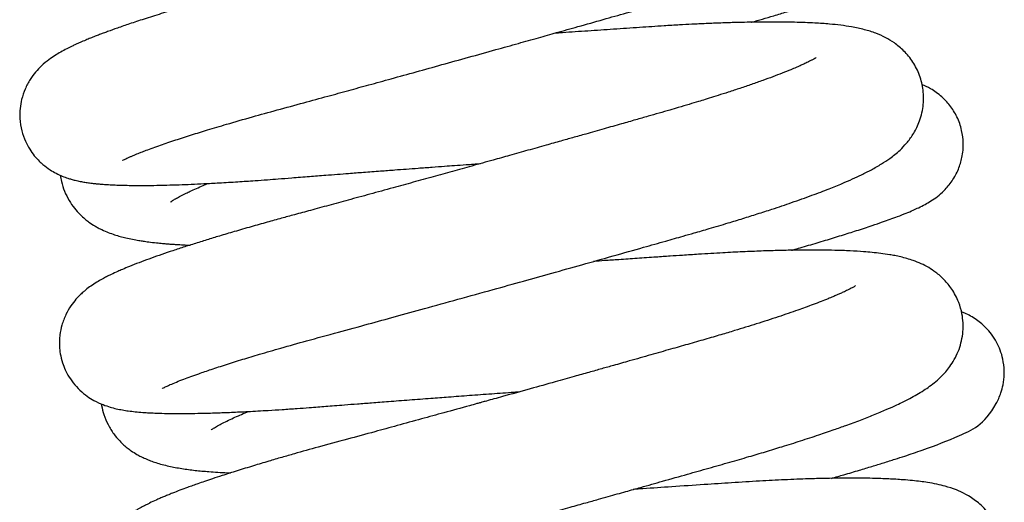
# Model space of a CAD drawing. Header units: inches. Extents: x 0 to 77643, y -44170 to 0.
# Tile 520 of 546: x 76590.02 to 76590.374, y -39749.293 to -39749.12. Entities that reach past the tile are written whole.
import ezdxf

# ---------------------------------------------------------------- set-up
doc = ezdxf.new("R2010")
doc.units = ezdxf.units.IN
doc.header["$MEASUREMENT"] = 0
doc.layers.get('0').update_dxf_attribs({"lineweight": 0})
doc.layers.add('FAKRO LOFT LADDERS', color=7, linetype='Continuous')

# ---------------------------------------------------------------- blocks, each defined once
blk = doc.blocks.new('A$C1F246084')
at = {"layer": 'FAKRO LOFT LADDERS', "color": 7, "linetype": 'Continuous'}
for points, knots in [([(85.7982, 386.5999), (85.7983, 386.5999), (85.8007, 386.6014), (85.8108, 386.6066), (85.826, 386.6136), (85.8406, 386.6199), (85.8515, 386.6245), (85.8628, 386.6291), (85.8775, 386.6349), (85.9068, 386.6461), (85.9532, 386.6629), (86.0176, 386.6847), (86.0838, 386.7061), (86.155, 386.7281), (86.2392, 386.7532), (86.3365, 386.7812), (86.4451, 386.8112), (86.5514, 386.84), (86.6521, 386.8675), (86.7433, 386.8925), (86.8318, 386.9169), (86.9261, 386.9429), (87.0282, 386.9711), (87.1365, 387.0012), (87.2481, 387.0322), (87.3551, 387.062), (87.4527, 387.0894), (87.5374, 387.1131), (87.6207, 387.1365), (87.7115, 387.1621), (87.8093, 387.1897), (87.9071, 387.2175), (88.0121, 387.2473), (88.1366, 387.2832), (88.2638, 387.3222), (88.3883, 387.3626), (88.497, 387.4004), (88.5994, 387.439), (88.6861, 387.4753), (88.7498, 387.5058), (88.7973, 387.5319), (88.8347, 387.5552), (88.8723, 387.5832), (88.9105, 387.6187), (88.9486, 387.6697), (88.9772, 387.731), (88.9908, 387.8094), (88.981, 387.8867), (88.9529, 387.9562), (88.9091, 388.0125), (88.8615, 388.0516), (88.8149, 388.0771), (88.7789, 388.0914), (88.743, 388.1024), (88.71, 388.11), (88.6762, 388.1163), (88.6473, 388.1204), (88.6247, 388.1231), (88.6078, 388.1248), (88.5936, 388.1262), (88.5764, 388.1276), (88.5553, 388.1292), (88.5273, 388.1309), (88.4934, 388.1325), (88.4535, 388.1339), (88.4122, 388.1347), (88.3777, 388.135), (88.3458, 388.135), (88.3163, 388.1349), (88.2693, 388.1344), (88.2015, 388.1329), (88.117, 388.1301), (88.0318, 388.1263), (87.9545, 388.1221), (87.8828, 388.1177), (87.8063, 388.1126), (87.7202, 388.1068), (87.624, 388.1003), (87.5299, 388.0938), (87.4676, 388.0895), (87.4393, 388.0875)], [0.945089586, 0.945089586, 0.945089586, 0.945089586, 0.94516889, 0.945255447, 0.945362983, 0.945411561, 0.945451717, 0.94548991, 0.945535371, 0.945600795, 0.9457621, 0.945906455, 0.946041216, 0.946166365, 0.946303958, 0.946477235, 0.946631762, 0.946789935, 0.946927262, 0.947042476, 0.947152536, 0.947272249, 0.947404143, 0.947539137, 0.947678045, 0.94782021, 0.947937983, 0.94804392, 0.948139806, 0.948255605, 0.948394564, 0.948525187, 0.948651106, 0.948832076, 0.949064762, 0.949241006, 0.949460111, 0.949669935, 0.949883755, 0.950086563, 0.950200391, 0.950319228, 0.950440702, 0.950557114, 0.950668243, 0.950772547, 0.950893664, 0.950989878, 0.951094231, 0.951204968, 0.951301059, 0.951404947, 0.951495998, 0.951595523, 0.951684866, 0.951768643, 0.951871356, 0.951922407, 0.951951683, 0.951984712, 0.95202598, 0.952077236, 0.95213331, 0.952216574, 0.952299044, 0.952381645, 0.952460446, 0.952497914, 0.952550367, 0.952620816, 0.952746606, 0.952888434, 0.953019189, 0.953127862, 0.953221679, 0.953319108, 0.953439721, 0.953563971, 0.953690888, 0.953795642, 0.953795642, 0.953795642, 0.953795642]), ([(88.5372, 387.9861), (88.5372, 387.9861), (88.5361, 387.9853), (88.5327, 387.9832), (88.5287, 387.9809), (88.5205, 387.9763), (88.5102, 387.9709), (88.497, 387.9644), (88.4814, 387.957), (88.466, 387.9501), (88.4516, 387.9438), (88.4341, 387.9364), (88.4059, 387.9249), (88.367, 387.9097), (88.3181, 387.8917), (88.2678, 387.8739), (88.2165, 387.8565), (88.1674, 387.8404), (88.1225, 387.826), (88.0797, 387.8127), (88.0345, 387.7988), (87.9825, 387.7833), (87.9243, 387.7662), (87.8654, 387.7494), (87.8158, 387.7351), (87.7744, 387.7233), (87.7367, 387.7125), (87.6975, 387.7014), (87.6577, 387.6901), (87.6183, 387.6789), (87.5757, 387.6668), (87.5236, 387.6521), (87.4453, 387.63), (87.3527, 387.6039), (87.2587, 387.5775), (87.182, 387.5561), (87.1156, 387.5376), (87.0522, 387.5199), (86.9887, 387.5023), (86.9233, 387.4841), (86.8539, 387.465), (86.7729, 387.4426), (86.6819, 387.4176), (86.589, 387.3922), (86.507, 387.3698), (86.4352, 387.3503), (86.3689, 387.3323), (86.3076, 387.3157), (86.2533, 387.3007), (86.2034, 387.2867), (86.1524, 387.2722), (86.0957, 387.2557), (86.0299, 387.2362), (85.9587, 387.2144), (85.8889, 387.1923), (85.8283, 387.1723), (85.7778, 387.1549), (85.742, 387.142), (85.7172, 387.1329), (85.6998, 387.1263), (85.6817, 387.1193), (85.6628, 387.1118), (85.6418, 387.1032), (85.621, 387.0943), (85.6028, 387.0862), (85.5834, 387.0772), (85.5619, 387.0666), (85.5397, 387.0546), (85.5146, 387.0397), (85.4881, 387.0216), (85.4608, 386.9994), (85.4335, 386.9708), (85.4099, 386.9394), (85.3888, 386.9004), (85.3746, 386.8587), (85.3673, 386.8168), (85.3663, 386.7722), (85.3735, 386.7254), (85.3887, 386.6818), (85.407, 386.6478), (85.4274, 386.6193), (85.4471, 386.5978), (85.4686, 386.5784), (85.4924, 386.5608), (85.5205, 386.5448), (85.5452, 386.5336), (85.5657, 386.5261), (85.5846, 386.5203), (85.5996, 386.5164), (85.6204, 386.5118), (85.6404, 386.5083), (85.6595, 386.5054), (85.6781, 386.5032), (85.6953, 386.5015), (85.7125, 386.5), (85.7338, 386.4985), (85.7596, 386.4972), (85.7855, 386.4962), (85.8127, 386.4955), (85.8425, 386.4951), (85.8816, 386.4949), (85.9281, 386.4953), (85.9806, 386.4964), (86.0332, 386.498), (86.085, 386.5), (86.1406, 386.5026), (86.2053, 386.506), (86.2767, 386.5102), (86.3447, 386.5148), (86.4014, 386.5188), (86.4526, 386.5227), (86.5112, 386.5274), (86.5776, 386.5326), (86.6419, 386.5376), (86.6967, 386.5419), (86.7494, 386.5459), (86.8094, 386.5505), (86.8739, 386.5554), (86.9337, 386.5599), (86.9865, 386.5639), (87.0387, 386.5677), (87.0922, 386.5717), (87.1428, 386.5754), (87.1901, 386.5789), (87.2405, 386.5825), (87.2771, 386.5852), (87.2974, 386.5866)], [0.049616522, 0.049616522, 0.049616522, 0.049616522, 0.049655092, 0.049721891, 0.049776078, 0.049834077, 0.049881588, 0.049947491, 0.050017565, 0.050065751, 0.050109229, 0.050156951, 0.050224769, 0.050344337, 0.050449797, 0.050553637, 0.050655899, 0.050745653, 0.050816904, 0.050888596, 0.050958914, 0.051034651, 0.051130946, 0.051220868, 0.051291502, 0.051342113, 0.051393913, 0.05144734, 0.051501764, 0.051554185, 0.051604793, 0.051670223, 0.051758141, 0.051908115, 0.052023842, 0.052113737, 0.05219658, 0.052273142, 0.052351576, 0.052435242, 0.052519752, 0.052614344, 0.052744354, 0.052871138, 0.052979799, 0.053074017, 0.053166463, 0.05325807, 0.053337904, 0.053405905, 0.053483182, 0.053572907, 0.053677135, 0.053811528, 0.053946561, 0.054069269, 0.054178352, 0.054275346, 0.054318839, 0.054359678, 0.054406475, 0.054459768, 0.054513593, 0.05458179, 0.05464112, 0.054684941, 0.054757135, 0.054845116, 0.054923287, 0.055004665, 0.055099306, 0.055164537, 0.055227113, 0.055295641, 0.055359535, 0.055411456, 0.055468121, 0.05553662, 0.055598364, 0.055649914, 0.055695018, 0.055738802, 0.055771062, 0.0558314, 0.055883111, 0.055940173, 0.055994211, 0.056031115, 0.056081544, 0.056137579, 0.056194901, 0.056253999, 0.056312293, 0.056358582, 0.056400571, 0.056460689, 0.05653478, 0.056605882, 0.056657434, 0.05673316, 0.056813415, 0.056917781, 0.057024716, 0.057120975, 0.057209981, 0.057299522, 0.057403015, 0.057524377, 0.057631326, 0.057705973, 0.057769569, 0.057848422, 0.057949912, 0.058039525, 0.058103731, 0.058163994, 0.058243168, 0.058332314, 0.058406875, 0.058465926, 0.058527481, 0.058598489, 0.058661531, 0.058711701, 0.058770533, 0.058844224, 0.058844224, 0.058844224, 0.058844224]), ([(88.4327, 387.1788), (88.4328, 387.1788), (88.4481, 387.1832), (88.4796, 387.1924), (88.5288, 387.2069), (88.5777, 387.2215), (88.6259, 387.2363), (88.6704, 387.2501), (88.712, 387.2634), (88.7509, 387.2761), (88.7866, 387.2881), (88.8197, 387.2996), (88.8504, 387.3106), (88.8819, 387.3224), (88.9114, 387.3341), (88.9408, 387.3466), (88.9643, 387.3575), (88.9895, 387.3703), (89.0172, 387.3868), (89.0474, 387.4085), (89.0863, 387.4455), (89.1238, 387.5018), (89.1467, 387.5712), (89.1496, 387.6459), (89.1323, 387.7203), (89.0943, 387.7858), (89.0424, 387.836), (89.0032, 387.8589), (88.9832, 387.8679), (88.9798, 387.8693)], [0.953639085, 0.953639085, 0.953639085, 0.953639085, 0.953639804, 0.953714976, 0.953798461, 0.953897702, 0.953982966, 0.9540771, 0.954168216, 0.954251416, 0.954342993, 0.954428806, 0.954510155, 0.954600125, 0.954710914, 0.954802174, 0.954898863, 0.954975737, 0.955079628, 0.955160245, 0.95524736, 0.955339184, 0.955443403, 0.955532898, 0.955625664, 0.95573485, 0.955824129, 0.955923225, 0.955944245, 0.955944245, 0.955944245, 0.955944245]), ([(85.9639, 385.6445), (85.9639, 385.6445), (85.9639, 385.6445), (85.9677, 385.6467), (85.9817, 385.6536), (85.9994, 385.6616), (86.0223, 385.6712), (86.0517, 385.6828), (86.0833, 385.6946), (86.121, 385.7081), (86.1695, 385.7247), (86.2313, 385.7449), (86.299, 385.766), (86.3752, 385.789), (86.4633, 385.8147), (86.5733, 385.8456), (86.6962, 385.8788), (86.8212, 385.913), (86.942, 385.9462), (87.067, 385.9806), (87.2039, 386.0184), (87.3428, 386.057), (87.4744, 386.0936), (87.5986, 386.1284), (87.7247, 386.1637), (87.8533, 386.1999), (87.9702, 386.2329), (88.0672, 386.2604), (88.1372, 386.2803), (88.1977, 386.2976), (88.2613, 386.3159), (88.3296, 386.3363), (88.3968, 386.3568), (88.4581, 386.3761), (88.5267, 386.3983), (88.6047, 386.4247), (88.6841, 386.453), (88.7544, 386.4797), (88.8103, 386.5025), (88.8546, 386.5217), (88.8956, 386.5408), (88.9359, 386.5612), (88.9745, 386.5832), (89.0144, 386.6095), (89.0485, 386.6366), (89.0818, 386.6709), (89.1098, 386.7084), (89.136, 386.7582), (89.1535, 386.8253), (89.1537, 386.8915), (89.1381, 386.9573), (89.1093, 387.0138), (89.0717, 387.0595), (89.0311, 387.0928), (88.9911, 387.1166), (88.9497, 387.1346), (88.9015, 387.1493), (88.8552, 387.1589), (88.8067, 387.166), (88.756, 387.1714), (88.6934, 387.1758), (88.6277, 387.1784), (88.5672, 387.1794), (88.5237, 387.1797), (88.4848, 387.1795), (88.4489, 387.1791), (88.4104, 387.1784), (88.3627, 387.1773), (88.3056, 387.1755), (88.2436, 387.173), (88.1856, 387.1702), (88.1268, 387.167), (88.0546, 387.1627), (87.9628, 387.1565), (87.8562, 387.1494), (87.7483, 387.142), (87.6647, 387.1363), (87.6172, 387.133), (87.6052, 387.1321)], [0.932243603, 0.932243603, 0.932243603, 0.932243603, 0.93224947, 0.932357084, 0.932455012, 0.932522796, 0.932627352, 0.932729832, 0.932816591, 0.932900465, 0.933024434, 0.933156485, 0.933288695, 0.933411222, 0.933559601, 0.933723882, 0.933915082, 0.934087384, 0.934236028, 0.934392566, 0.934569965, 0.934754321, 0.934911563, 0.9350602, 0.935218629, 0.935386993, 0.935553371, 0.935678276, 0.935779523, 0.935844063, 0.935934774, 0.936054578, 0.936150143, 0.936246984, 0.936350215, 0.936495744, 0.936659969, 0.936813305, 0.936940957, 0.937048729, 0.937148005, 0.937268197, 0.93740033, 0.937510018, 0.937643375, 0.93772732, 0.937808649, 0.9378984, 0.937998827, 0.938096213, 0.938184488, 0.938273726, 0.938364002, 0.938451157, 0.938532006, 0.938631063, 0.938754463, 0.938904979, 0.939025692, 0.93914291, 0.939287, 0.939466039, 0.939560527, 0.939642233, 0.939710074, 0.939770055, 0.93982949, 0.939905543, 0.940005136, 0.940100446, 0.940189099, 0.940262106, 0.940353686, 0.940492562, 0.940636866, 0.94077431, 0.940906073, 0.940950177, 0.940950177, 0.940950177, 0.940950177]), ([(88.7031, 387.0308), (88.7033, 387.0309), (88.702, 387.03), (88.6997, 387.0286), (88.6941, 387.0252), (88.6882, 387.0219), (88.683, 387.0191), (88.6758, 387.0154), (88.6643, 387.0097), (88.6489, 387.0024), (88.6333, 386.9953), (88.6167, 386.9881), (88.5936, 386.9784), (88.5615, 386.9655), (88.5221, 386.9503), (88.4792, 386.9346), (88.4332, 386.9184), (88.3848, 386.902), (88.3379, 386.8865), (88.2945, 386.8726), (88.2618, 386.8623), (88.2346, 386.8539), (88.2067, 386.8454), (88.1695, 386.8342), (88.1292, 386.8222), (88.0873, 386.81), (88.045, 386.7979), (87.9973, 386.7842), (87.9449, 386.7692), (87.8836, 386.7518), (87.8139, 386.7319), (87.7454, 386.7125), (87.685, 386.6954), (87.6296, 386.6798), (87.5673, 386.6622), (87.4956, 386.6421), (87.4216, 386.6213), (87.3431, 386.5994), (87.263, 386.577), (87.1792, 386.5537), (87.0971, 386.531), (87.0142, 386.508), (86.9255, 386.4836), (86.8347, 386.4586), (86.745, 386.4341), (86.662, 386.4115), (86.5871, 386.3911), (86.5211, 386.3732), (86.4608, 386.3569), (86.4, 386.34), (86.3338, 386.3213), (86.267, 386.302), (86.2054, 386.2837), (86.1493, 386.2666), (86.0965, 386.2502), (86.0451, 386.2337), (85.9963, 386.2176), (85.9504, 386.2019), (85.9072, 386.1865), (85.8655, 386.171), (85.8288, 386.1566), (85.7997, 386.1445), (85.7742, 386.1334), (85.7519, 386.1231), (85.7307, 386.1126), (85.7109, 386.1022), (85.6893, 386.0897), (85.6663, 386.0749), (85.6471, 386.0606), (85.6313, 386.0472), (85.6178, 386.0347), (85.6012, 386.0173), (85.5799, 385.99), (85.5591, 385.9545), (85.5429, 385.9129), (85.5352, 385.8753), (85.5327, 385.8451), (85.5329, 385.8187), (85.5364, 385.7871), (85.5444, 385.7543), (85.556, 385.7245), (85.5706, 385.6963), (85.5907, 385.6664), (85.6185, 385.6361), (85.6487, 385.6117), (85.6822, 385.5911), (85.7145, 385.5764), (85.747, 385.5657), (85.7697, 385.5598), (85.7978, 385.5542), (85.823, 385.5503), (85.851, 385.5469), (85.88, 385.5444), (85.9104, 385.5425), (85.9436, 385.541), (85.9834, 385.5399), (86.0286, 385.5395), (86.0761, 385.5397), (86.1292, 385.5406), (86.188, 385.5422), (86.2537, 385.5447), (86.3259, 385.5481), (86.3973, 385.5521), (86.4667, 385.5564), (86.5242, 385.5603), (86.5745, 385.564), (86.6146, 385.567), (86.6498, 385.5698), (86.6868, 385.5727), (86.731, 385.5762), (86.7827, 385.5803), (86.844, 385.585), (86.9164, 385.5906), (86.9993, 385.597), (87.0833, 385.6033), (87.167, 385.6096), (87.2521, 385.6159), (87.3436, 385.6226), (87.4148, 385.6277), (87.4545, 385.6306), (87.4632, 385.6312)], [0.062510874, 0.062510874, 0.062510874, 0.062510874, 0.062544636, 0.062587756, 0.062650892, 0.062691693, 0.062716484, 0.062745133, 0.062808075, 0.062879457, 0.06293011, 0.062974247, 0.063040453, 0.063137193, 0.063232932, 0.063326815, 0.063423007, 0.063516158, 0.063604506, 0.063678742, 0.063740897, 0.063768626, 0.063812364, 0.063874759, 0.063943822, 0.063996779, 0.064062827, 0.064128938, 0.064201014, 0.06428285, 0.064381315, 0.064482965, 0.064554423, 0.064617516, 0.064697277, 0.064793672, 0.064890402, 0.064976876, 0.065088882, 0.065190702, 0.06529138, 0.065398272, 0.065504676, 0.06563029, 0.065749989, 0.06585852, 0.065964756, 0.066058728, 0.066137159, 0.066225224, 0.066327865, 0.066439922, 0.066543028, 0.06663395, 0.06673134, 0.066829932, 0.066928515, 0.067027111, 0.067125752, 0.067226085, 0.06733437, 0.067418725, 0.067474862, 0.067564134, 0.067626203, 0.067684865, 0.067761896, 0.067841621, 0.067909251, 0.067940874, 0.067979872, 0.068024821, 0.068082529, 0.068145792, 0.068214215, 0.068270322, 0.06830237, 0.068335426, 0.068375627, 0.068428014, 0.068469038, 0.068502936, 0.068556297, 0.068617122, 0.068679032, 0.068734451, 0.068818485, 0.068890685, 0.068967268, 0.069037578, 0.069109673, 0.069193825, 0.069285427, 0.069358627, 0.069441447, 0.069544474, 0.069650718, 0.069749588, 0.069848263, 0.069969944, 0.070082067, 0.070197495, 0.070333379, 0.070422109, 0.070514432, 0.070587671, 0.070638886, 0.070683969, 0.070734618, 0.070791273, 0.070863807, 0.070941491, 0.071033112, 0.071144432, 0.071256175, 0.071347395, 0.071453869, 0.07156763, 0.07168045, 0.071711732, 0.071711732, 0.071711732, 0.071711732]), ([(88.5997, 386.2234), (88.6021, 386.2241), (88.6144, 386.2276), (88.6384, 386.2346), (88.6842, 386.248), (88.7431, 386.2655), (88.81, 386.286), (88.8757, 386.3067), (88.9324, 386.3252), (88.9784, 386.341), (89.0136, 386.3535), (89.0468, 386.3658), (89.0792, 386.3784), (89.1075, 386.3904), (89.1337, 386.4023), (89.1574, 386.4143), (89.1831, 386.4292), (89.2081, 386.4462), (89.2405, 386.4739), (89.273, 386.5121), (89.2995, 386.5604), (89.3161, 386.6141), (89.3212, 386.6701), (89.3139, 386.7281), (89.2948, 386.7825), (89.265, 386.83), (89.2266, 386.8707), (89.1845, 386.9), (89.1575, 386.9128), (89.1456, 386.9176), (89.145, 386.9178)], [0.940792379, 0.940792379, 0.940792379, 0.940792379, 0.940804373, 0.9408531, 0.94091314, 0.941040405, 0.941170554, 0.941301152, 0.941450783, 0.941561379, 0.941647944, 0.9417399, 0.941855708, 0.94195723, 0.942040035, 0.942135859, 0.942219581, 0.942299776, 0.942367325, 0.942447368, 0.942524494, 0.94259254, 0.942670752, 0.942739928, 0.942816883, 0.942892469, 0.942958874, 0.943045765, 0.943116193, 0.943119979, 0.943119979, 0.943119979, 0.943119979]), ([(85.5367, 386.5373), (85.5379, 386.5288), (85.5448, 386.4917), (85.5645, 386.4435), (85.5954, 386.3988), (85.6177, 386.3741), (85.6393, 386.3547), (85.6591, 386.3395), (85.6785, 386.3269), (85.6962, 386.3169), (85.7152, 386.3074), (85.7379, 386.2976), (85.7635, 386.2885), (85.7879, 386.2812), (85.8128, 386.2749), (85.8393, 386.2693), (85.8627, 386.265), (85.8855, 386.2615), (85.9098, 386.2581), (85.9369, 386.2549), (85.9627, 386.2524), (85.983, 386.2507), (86.0005, 386.2493), (86.0184, 386.2481), (86.0407, 386.2467), (86.0614, 386.2457), (86.0758, 386.245), (86.0801, 386.2449)], [0.051200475, 0.051200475, 0.051200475, 0.051200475, 0.051237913, 0.051363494, 0.051422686, 0.051481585, 0.051522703, 0.051562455, 0.051618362, 0.051652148, 0.051687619, 0.051754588, 0.05182251, 0.051884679, 0.051947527, 0.052019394, 0.05208895, 0.052133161, 0.052190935, 0.052268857, 0.052326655, 0.052367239, 0.052403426, 0.052441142, 0.05248154, 0.052541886, 0.052566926, 0.052566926, 0.052566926, 0.052566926]), ([(85.9983, 386.4256), (85.9979, 386.4254), (85.9973, 386.4252), (86.0033, 386.4293), (86.0148, 386.4365), (86.0313, 386.4458), (86.0483, 386.4547), (86.0651, 386.463), (86.0828, 386.4715), (86.1063, 386.4822), (86.132, 386.4934), (86.149, 386.5005), (86.1561, 386.5034)], [0.9496900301, 0.9496900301, 0.9496900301, 0.9496900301, 0.9497213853, 0.9498113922, 0.9498962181, 0.9499795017, 0.95006545, 0.9501049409, 0.9501617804, 0.9502389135, 0.9503162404, 0.9503676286, 0.9503676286, 0.9503676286, 0.9503676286]), ([(86.1299, 384.6892), (86.1299, 384.6892), (86.1305, 384.6895), (86.134, 384.6915), (86.1414, 384.6952), (86.1521, 384.7003), (86.1641, 384.7056), (86.1755, 384.7105), (86.1848, 384.7143), (86.195, 384.7185), (86.2096, 384.7243), (86.2285, 384.7315), (86.2501, 384.7395), (86.2765, 384.749), (86.3107, 384.7609), (86.3574, 384.7765), (86.4117, 384.794), (86.4707, 384.8124), (86.533, 384.8312), (86.5951, 384.8494), (86.6539, 384.8662), (86.7136, 384.883), (86.7789, 384.9009), (86.8533, 384.9211), (86.9375, 384.9441), (87.0243, 384.9678), (87.1132, 384.9922), (87.1914, 385.0138), (87.2596, 385.0326), (87.3169, 385.0484), (87.3734, 385.0641), (87.4392, 385.0823), (87.5141, 385.1031), (87.5941, 385.1254), (87.6689, 385.1463), (87.7341, 385.1645), (87.787, 385.1793), (87.8308, 385.1916), (87.8692, 385.2023), (87.9149, 385.2152), (87.9786, 385.2331), (88.0654, 385.2576), (88.1606, 385.2845), (88.2544, 385.3111), (88.3401, 385.3354), (88.4189, 385.3581), (88.4919, 385.3798), (88.5643, 385.4019), (88.6392, 385.4255), (88.712, 385.4494), (88.7744, 385.4707), (88.8336, 385.4918), (88.8884, 385.5121), (88.9449, 385.5342), (88.9925, 385.5541), (89.0311, 385.5712), (89.0645, 385.587), (89.0945, 385.6022), (89.1251, 385.619), (89.1523, 385.6355), (89.1788, 385.6536), (89.2043, 385.6733), (89.2344, 385.7008), (89.2698, 385.7424), (89.3033, 385.8038), (89.3211, 385.8803), (89.3175, 385.9493), (89.2999, 386.0105), (89.2737, 386.0599), (89.2397, 386.1011), (89.2064, 386.1302), (89.1722, 386.1526), (89.1415, 386.1682), (89.1111, 386.1802), (89.083, 386.1891), (89.0575, 386.1957), (89.0333, 386.2008), (89.0058, 386.2057), (88.9747, 386.2102), (88.9381, 386.2143), (88.8961, 386.2179), (88.8453, 386.221), (88.7852, 386.2232), (88.726, 386.2241), (88.6713, 386.2243), (88.6145, 386.2238), (88.5494, 386.2225), (88.4749, 386.2202), (88.3951, 386.217), (88.3076, 386.2125), (88.2229, 386.2075), (88.1486, 386.2025), (88.0892, 386.1985), (88.0262, 386.1943), (87.9546, 386.1894), (87.8826, 386.1845), (87.8216, 386.1802), (87.7862, 386.1778), (87.7708, 386.1767)], [0.919374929, 0.919374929, 0.919374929, 0.919374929, 0.919408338, 0.919474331, 0.91953364, 0.919598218, 0.919668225, 0.919711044, 0.919742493, 0.919775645, 0.919822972, 0.919890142, 0.919953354, 0.920004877, 0.920096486, 0.920204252, 0.920315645, 0.920428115, 0.92053782, 0.920644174, 0.920737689, 0.920818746, 0.920918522, 0.921026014, 0.921136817, 0.921267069, 0.921375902, 0.921486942, 0.921569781, 0.921636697, 0.921704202, 0.921783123, 0.921883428, 0.921984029, 0.922081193, 0.922162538, 0.922228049, 0.922279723, 0.922327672, 0.922373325, 0.922453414, 0.922571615, 0.922709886, 0.922830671, 0.922953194, 0.923068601, 0.923171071, 0.923278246, 0.923403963, 0.923533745, 0.923650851, 0.92374442, 0.923869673, 0.923990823, 0.924116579, 0.924210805, 0.924289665, 0.924387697, 0.924473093, 0.924567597, 0.924644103, 0.924727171, 0.924810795, 0.92491862, 0.925038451, 0.925149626, 0.925253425, 0.925322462, 0.925412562, 0.925487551, 0.925566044, 0.925629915, 0.92570397, 0.9257865, 0.925855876, 0.925927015, 0.925995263, 0.92605291, 0.926152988, 0.926245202, 0.926330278, 0.926458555, 0.926591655, 0.926708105, 0.926805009, 0.926894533, 0.927008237, 0.927132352, 0.927250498, 0.927372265, 0.92751473, 0.92760623, 0.927674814, 0.927752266, 0.927854, 0.927951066, 0.928025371, 0.928082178, 0.928082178, 0.928082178, 0.928082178]), ([(88.8683, 386.0749), (88.8684, 386.075), (88.8681, 386.0748), (88.8637, 386.072), (88.8558, 386.0675), (88.8454, 386.0619), (88.8336, 386.0559), (88.8182, 386.0486), (88.8022, 386.0413), (88.7876, 386.0349), (88.7718, 386.0282), (88.7508, 386.0195), (88.7236, 386.0086), (88.6919, 385.9965), (88.6592, 385.9844), (88.6116, 385.9673), (88.5452, 385.9446), (88.4562, 385.9157), (88.3745, 385.8905), (88.3022, 385.8689), (88.2366, 385.8499), (88.166, 385.8296), (88.0903, 385.808), (88.0088, 385.7848), (87.9289, 385.7621), (87.8601, 385.7426), (87.8037, 385.7267), (87.749, 385.7113), (87.6839, 385.693), (87.6019, 385.67), (87.5016, 385.6419), (87.4157, 385.618), (87.3546, 385.601), (87.326, 385.593), (87.3073, 385.5879), (87.2941, 385.5842), (87.2767, 385.5794), (87.2255, 385.5652), (87.1475, 385.5437), (87.0464, 385.5158), (86.9496, 385.4893), (86.8458, 385.4609), (86.7344, 385.4306), (86.6219, 385.4003), (86.5316, 385.375), (86.4633, 385.3554), (86.4059, 385.3386), (86.3428, 385.3197), (86.2774, 385.2996), (86.2208, 385.2815), (86.1759, 385.2667), (86.1423, 385.2554), (86.1154, 385.2461), (86.0914, 385.2376), (86.0658, 385.2284), (86.0376, 385.2179), (86.0097, 385.2071), (85.987, 385.198), (85.9694, 385.1907), (85.9534, 385.1838), (85.9337, 385.1751), (85.9163, 385.167), (85.9017, 385.1597), (85.8922, 385.1549), (85.8842, 385.1507), (85.8751, 385.1458), (85.8646, 385.1398), (85.8502, 385.1312), (85.8326, 385.1197), (85.8136, 385.1058), (85.7936, 385.0889), (85.7738, 385.0697), (85.751, 385.0421), (85.7294, 385.0078), (85.7121, 384.9683), (85.7023, 384.9289), (85.6988, 384.8968), (85.6984, 384.8699), (85.7011, 384.8383), (85.7085, 384.8045), (85.72, 384.7733), (85.7325, 384.748), (85.7465, 384.7256), (85.764, 384.7026), (85.7837, 384.682), (85.8052, 384.6638), (85.825, 384.6498), (85.8506, 384.6345), (85.8858, 384.6186), (85.9199, 384.6082), (85.9531, 384.6006), (85.9861, 384.5951), (86.0249, 384.5906), (86.0697, 384.5873), (86.1194, 384.5852), (86.1701, 384.5842), (86.2226, 384.5841), (86.2817, 384.5849), (86.3493, 384.5866), (86.4215, 384.5894), (86.4876, 384.5925), (86.5493, 384.5959), (86.6059, 384.5993), (86.6598, 384.6029), (86.7068, 384.6061), (86.7486, 384.6092), (86.8019, 384.6132), (86.8731, 384.619), (86.9663, 384.6263), (87.0742, 384.6346), (87.1798, 384.6427), (87.2721, 384.6496), (87.3471, 384.6552), (87.4177, 384.6604), (87.4905, 384.6658), (87.5613, 384.6709), (87.6078, 384.6743), (87.6291, 384.6758)], [0.075385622, 0.075385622, 0.075385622, 0.075385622, 0.075410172, 0.075475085, 0.075555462, 0.07559944, 0.075656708, 0.075731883, 0.075788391, 0.075830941, 0.075876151, 0.075934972, 0.076010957, 0.076091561, 0.0761665, 0.07623204, 0.076393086, 0.076554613, 0.076702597, 0.076791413, 0.076891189, 0.076995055, 0.07709555, 0.077207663, 0.07732753, 0.077414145, 0.077477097, 0.077546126, 0.077624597, 0.077725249, 0.077856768, 0.078001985, 0.07804694, 0.078086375, 0.07810977, 0.078117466, 0.078135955, 0.078175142, 0.078310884, 0.078431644, 0.078564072, 0.07868898, 0.07884641, 0.079022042, 0.079170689, 0.079252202, 0.079342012, 0.079448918, 0.079570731, 0.079690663, 0.079769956, 0.079841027, 0.07990152, 0.079947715, 0.080000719, 0.080079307, 0.080159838, 0.080218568, 0.08026644, 0.080310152, 0.080359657, 0.080445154, 0.080479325, 0.080501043, 0.08052903, 0.080561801, 0.080596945, 0.080634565, 0.080704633, 0.080768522, 0.080813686, 0.080878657, 0.080937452, 0.080994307, 0.081063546, 0.08112577, 0.081160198, 0.081193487, 0.081232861, 0.081286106, 0.081329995, 0.081365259, 0.081399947, 0.081437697, 0.081485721, 0.081525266, 0.08156372, 0.081603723, 0.081685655, 0.081785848, 0.08186586, 0.081971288, 0.082078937, 0.082210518, 0.082347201, 0.082463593, 0.082571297, 0.082693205, 0.082826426, 0.082956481, 0.083076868, 0.083158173, 0.083251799, 0.08333923, 0.083399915, 0.083456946, 0.083518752, 0.083625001, 0.083751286, 0.083892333, 0.084045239, 0.084151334, 0.084236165, 0.084321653, 0.084409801, 0.084501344, 0.084578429, 0.084578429, 0.084578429, 0.084578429]), ([(88.7667, 385.268), (88.7845, 385.2731), (88.8246, 385.2847), (88.8813, 385.3014), (88.9364, 385.318), (88.9863, 385.3334), (89.0321, 385.3478), (89.0736, 385.3612), (89.1117, 385.3738), (89.2008, 385.4041), (89.2857, 385.44), (89.4183, 385.4962), (89.4761, 385.6208), (89.4872, 385.663), (89.4922, 385.7071), (89.4888, 385.7532), (89.4783, 385.7952), (89.4585, 385.8434), (89.424, 385.8928), (89.3731, 385.936), (89.3357, 385.9559), (89.3156, 385.9641), (89.3106, 385.966)], [0.927959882, 0.927959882, 0.927959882, 0.927959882, 0.928047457, 0.928161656, 0.928259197, 0.928354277, 0.928454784, 0.928544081, 0.928629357, 0.928724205, 0.929211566, 0.929642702, 0.929710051, 0.929755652, 0.929814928, 0.929881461, 0.92993324, 0.929981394, 0.930084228, 0.930168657, 0.930261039, 0.930292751, 0.930292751, 0.930292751, 0.930292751]), ([(85.7087, 385.5798), (85.709, 385.5777), (85.7115, 385.5625), (85.7193, 385.5318), (85.7353, 385.4933), (85.7593, 385.4543), (85.7824, 385.4271), (85.8016, 385.4087), (85.8179, 385.395), (85.8357, 385.3818), (85.8558, 385.3693), (85.8755, 385.3587), (85.8945, 385.3498), (85.9153, 385.3414), (85.9477, 385.3301), (85.9909, 385.3188), (86.0447, 385.3088), (86.1004, 385.3014), (86.163, 385.2955), (86.2137, 385.2924), (86.2455, 385.291), (86.2502, 385.2908)], [0.064077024, 0.064077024, 0.064077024, 0.064077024, 0.064085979, 0.064143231, 0.064211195, 0.064277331, 0.064337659, 0.064377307, 0.064406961, 0.064446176, 0.064501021, 0.064540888, 0.064586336, 0.064641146, 0.064696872, 0.064841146, 0.064981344, 0.065118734, 0.065247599, 0.065408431, 0.065435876, 0.065435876, 0.065435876, 0.065435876]), ([(86.1688, 385.4709), (86.1688, 385.4709), (86.169, 385.4711), (86.1724, 385.4736), (86.1848, 385.4815), (86.2041, 385.4924), (86.2276, 385.5046), (86.2536, 385.5171), (86.2814, 385.5297), (86.3054, 385.54), (86.3199, 385.5461), (86.3246, 385.5481)], [0.9368459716, 0.9368459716, 0.9368459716, 0.9368459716, 0.9368571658, 0.9369430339, 0.9370502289, 0.9371503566, 0.9372402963, 0.9373312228, 0.9374109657, 0.9374855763, 0.9375208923, 0.9375208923, 0.9375208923, 0.9375208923]), ([(86.3115, 383.7506), (86.3068, 383.7445), (86.2839, 383.7133), (86.401, 383.7816), (86.5165, 383.8188), (86.5712, 383.8367), (86.6312, 383.8554), (86.7009, 383.8764), (86.7746, 383.898), (86.8489, 383.9191), (86.9149, 383.9374), (86.9762, 383.954), (87.2044, 384.0161), (87.4651, 384.088), (87.7271, 384.1609), (87.8011, 384.1815), (87.8706, 384.2009), (87.9308, 384.2177), (87.9881, 384.2338), (88.0476, 384.2505), (88.1227, 384.2716), (88.221, 384.2993), (88.3397, 384.3328), (88.4586, 384.3666), (88.5741, 384.3995), (88.6791, 384.4307), (88.7743, 384.4603), (88.845, 384.4832), (88.901, 384.5019), (88.9461, 384.5175), (88.9897, 384.5329), (89.0322, 384.5485), (89.075, 384.5648), (89.1176, 384.5817), (89.1531, 384.5965), (89.1808, 384.6086), (89.2027, 384.6186), (89.2264, 384.6298), (89.2525, 384.6428), (89.2806, 384.6578), (89.3106, 384.6754), (89.3401, 384.6947), (89.3719, 384.7193), (89.4025, 384.7475), (89.4395, 384.7929), (89.4694, 384.8512), (89.4861, 384.9218), (89.484, 384.995), (89.4625, 385.0659), (89.4228, 385.1284), (89.3802, 385.1699), (89.329, 385.203), (89.2865, 385.2217), (89.2464, 385.2347), (89.2075, 385.2439), (89.173, 385.2501), (89.1388, 385.255), (89.1054, 385.2587), (89.0709, 385.2617), (89.0375, 385.264), (89.0064, 385.2656), (88.9703, 385.2671), (88.9116, 385.2686), (88.8331, 385.2691), (88.7463, 385.2678), (88.6616, 385.2656), (88.572, 385.2621), (88.4641, 385.2567), (88.3517, 385.2496), (88.2291, 385.2414), (88.105, 385.233), (88.0046, 385.226), (87.9504, 385.2223), (87.9369, 385.2213)], [0.906567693, 0.906567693, 0.906567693, 0.906567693, 0.906662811, 0.907249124, 0.907353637, 0.907458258, 0.907585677, 0.907695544, 0.907827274, 0.907952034, 0.908043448, 0.908123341, 0.908218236, 0.909009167, 0.909091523, 0.90919627, 0.909284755, 0.909351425, 0.909421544, 0.909500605, 0.909576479, 0.909708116, 0.909880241, 0.910046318, 0.910195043, 0.910372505, 0.910515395, 0.91064665, 0.910727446, 0.910810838, 0.910894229, 0.910977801, 0.911066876, 0.911165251, 0.911264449, 0.911322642, 0.911374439, 0.911437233, 0.911514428, 0.911597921, 0.91169094, 0.911794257, 0.911883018, 0.911984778, 0.912090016, 0.912199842, 0.912298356, 0.912401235, 0.912501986, 0.912602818, 0.912712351, 0.91281048, 0.912905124, 0.913025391, 0.91312144, 0.913229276, 0.913308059, 0.91339205, 0.913487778, 0.91355697, 0.913623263, 0.913694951, 0.913786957, 0.913980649, 0.914131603, 0.914237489, 0.914392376, 0.914544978, 0.914708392, 0.914860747, 0.915036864, 0.915187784, 0.915237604, 0.915237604, 0.915237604, 0.915237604])]:
    blk.add_open_spline(points, degree=3, knots=knots, dxfattribs=at)

msp = doc.modelspace()

# ---------------------------------------------------------------- block references
at = {"xscale": 0.08579999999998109, "yscale": 0.08579999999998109, "zscale": 0.08579999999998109}
msp.add_blockref('A$C1F246084', (76582.69603, -39782.34079), dxfattribs=at)

doc.saveas('drawing.dxf')
